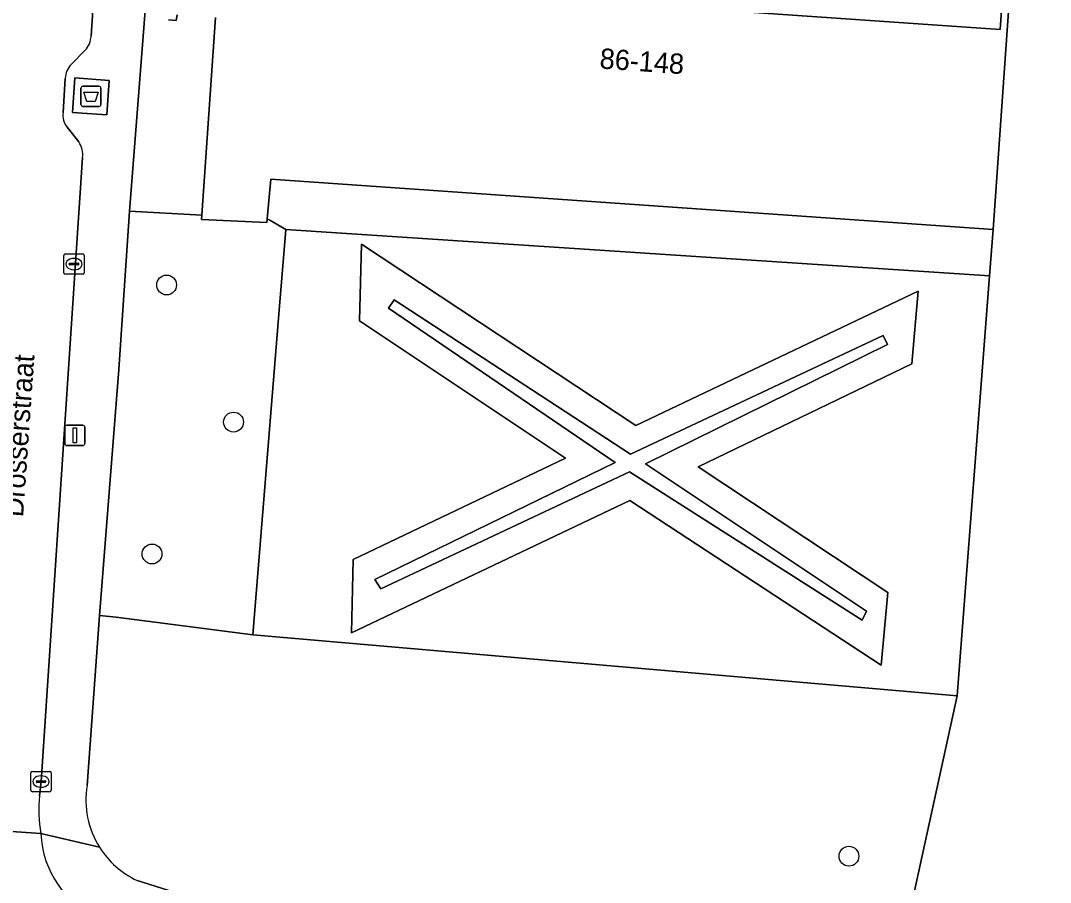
# Model space of a CAD drawing. Extents: x 161084 to 161928, y 385354 to 386522.
# Drawn here: x 161795.2 to 161846, y 385676.9 to 385719.4 of the extents above; entities that cross this region are included whole.
import ezdxf

# ---------------------------------------------------------------- set-up
doc = ezdxf.new("R2010")
doc.units = 0
for name, color, linetype in [('IMGEO_Afval_apart_plaats', 7, 'Continuous'), ('IMGEO_Berm_groen', 7, 'Continuous'), ('IMGEO_Boom', 7, 'Continuous'), ('IMGEO_Groenvoorziening', 7, 'Continuous'), ('IMGEO_Haag', 7, 'Continuous'), ('IMGEO_Kolk', 7, 'Continuous'), ('IMGEO_Lichtmast', 7, 'Continuous'), ('IMGEO_Openbare_ruimte_label', 7, 'Continuous'), ('IMGEO_Pand', 7, 'Continuous'), ('IMGEO_Pand_nummerreeks', 7, 'Continuous'), ('IMGEO_Rijbaan_lokaal_open', 7, 'Continuous'), ('IMGEO_Voetpad_gesloten', 7, 'Continuous'), ('IMGEO_Voetpad_open', 7, 'Continuous')]:
    doc.layers.add(name, color=color, linetype=linetype)

msp = doc.modelspace()

# ---------------------------------------------------------------- linework, layer by layer
at = {"layer": 'IMGEO_Afval_apart_plaats'}
for p, q in [((161798.148, 385715.239), (161798.148, 385716.039)), ((161798.148, 385716.039), (161798.148, 385715.239)), ((161798.248, 385716.139), (161799.038, 385716.139)), ((161799.038, 385716.139), (161798.248, 385716.139)), ((161799.138, 385716.039), (161799.138, 385715.239)), ((161799.138, 385715.239), (161799.138, 385716.039)), ((161799.038, 385715.139), (161798.248, 385715.139)), ((161798.248, 385715.139), (161799.038, 385715.139))]:
    msp.add_line(p, q, dxfattribs=at)
msp.add_lwpolyline([(161798.291, 385715.853), (161798.995, 385715.853), (161798.846, 385715.383), (161798.44, 385715.383), (161798.291, 385715.853)], dxfattribs=at)
for centre, start, end in [((161798.248, 385716.039), 90, 180), ((161798.248, 385716.039), 90, 180), ((161799.038, 385716.039), 0, 90), ((161799.038, 385716.039), 360, 90), ((161798.248, 385715.239), 180, 270), ((161798.248, 385715.239), 180, 270), ((161799.038, 385715.239), 270, 0), ((161799.038, 385715.239), 270, 0)]:
    msp.add_arc(centre, 0.1, start, end, dxfattribs=at)
at = {"layer": 'IMGEO_Berm_groen'}
for points in [[(161855.872, 385738.381), (161855.703, 385738.388), (161855.888, 385741.703), (161842.26, 385739.686), (161841.555, 385734.545), (161844.719, 385734.33), (161844.579, 385730.215), (161844.131, 385723.227), (161843.96, 385720.557), (161843.16, 385709.067), (161842.973, 385706.776), (161841.381, 385686.059), (161838.648, 385673.576), (161834.606, 385674.039), (161830.982, 385667.462), (161844.654, 385662.959)], [(161841.381, 385686.059), (161840.623, 385686.131), (161806.633, 385689.073), (161799.891, 385689.931), (161799.06, 385690.025), (161798.451, 385681.626)], [(161800.92, 385676.948), (161830.982, 385667.462), (161834.606, 385674.039), (161838.648, 385673.576), (161841.381, 385686.059)]]:
    msp.add_lwpolyline(points, dxfattribs=at)
for points in [[(161843.16, 385709.067), (161807.515, 385711.547), (161807.345, 385709.6), (161807.468, 385709.527), (161808.251, 385709.066), (161842.973, 385706.776)], [(161807.913, 385704.887), (161808.251, 385709.066), (161807.468, 385709.527), (161807.345, 385709.6), (161807.328, 385709.408), (161804.1, 385709.568), (161804.114, 385709.77), (161800.539, 385709.979), (161800.021, 385702.153), (161799.06, 385690.025), (161799.891, 385689.931), (161806.633, 385689.073), (161807.043, 385694.135)]]:
    msp.add_lwpolyline(points, close=True, dxfattribs=at)
for centre, radius, start, end in [((161802.783, 385680.92), 4.389, 170.7461, 212.1274), ((161802.783, 385680.925), 4.392, 212.1804, 244.8987)]:
    msp.add_arc(centre, radius, start, end, dxfattribs=at)
at = {"layer": 'IMGEO_Boom'}
for centre in [(161802.376, 385706.331), (161805.679, 385699.564), (161801.657, 385693.058), (161836.041, 385678.143)]:
    msp.add_circle(centre, 0.489, dxfattribs=at)
at = {"layer": 'IMGEO_Groenvoorziening'}
for points in [[(161842.973, 385706.776), (161808.251, 385709.066), (161807.913, 385704.887), (161807.043, 385694.135), (161806.633, 385689.073), (161840.623, 385686.131), (161841.381, 385686.059)], [(161837.633, 385687.574), (161825.223, 385695.697), (161811.507, 385689.163), (161811.574, 385692.79), (161822.057, 385697.791), (161811.899, 385704.569), (161812, 385708.343), (161825.527, 385699.39), (161839.46, 385706.025), (161839.15, 385702.447), (161828.602, 385697.358), (161837.955, 385691.149)], [(161837.955, 385691.149), (161828.602, 385697.358), (161839.15, 385702.447), (161839.46, 385706.025), (161825.527, 385699.39), (161812, 385708.343), (161811.899, 385704.569), (161822.057, 385697.791), (161811.574, 385692.79), (161811.507, 385689.163), (161825.223, 385695.697), (161837.633, 385687.574)], [(161836.701, 385689.793), (161825.221, 385697.114), (161812.948, 385691.333), (161812.646, 385691.794), (161824.504, 385697.574), (161813.326, 385705.193), (161813.603, 385705.603), (161825.257, 385697.982), (161837.733, 385703.838), (161837.939, 385703.389), (161826.012, 385697.503), (161836.902, 385690.232)], [(161836.902, 385690.232), (161826.012, 385697.503), (161837.939, 385703.389), (161837.733, 385703.838), (161825.257, 385697.982), (161813.603, 385705.603), (161813.326, 385705.193), (161824.504, 385697.574), (161812.646, 385691.794), (161812.948, 385691.333), (161825.221, 385697.114), (161836.701, 385689.793)]]:
    msp.add_lwpolyline(points, close=True, dxfattribs=at)
at = {"layer": 'IMGEO_Haag'}
msp.add_lwpolyline([(161837.939, 385703.389), (161837.733, 385703.838), (161825.257, 385697.982), (161813.603, 385705.603), (161813.326, 385705.193), (161824.504, 385697.574), (161812.646, 385691.794), (161812.948, 385691.333), (161825.221, 385697.114), (161836.701, 385689.793), (161836.902, 385690.232), (161826.012, 385697.503)], close=True, dxfattribs=at)
at = {"layer": 'IMGEO_Kolk'}
for p, q in [((161797.307, 385706.936), (161797.307, 385707.788)), ((161797.382, 385707.862), (161798.234, 385707.862)), ((161798.308, 385707.788), (161798.308, 385706.936)), ((161797.566, 385707.356), (161797.566, 385707.368)), ((161798.004, 385707.319), (161797.606, 385707.319)), ((161797.609, 385707.405), (161798.007, 385707.405)), ((161797.795, 385707.642), (161797.82, 385707.642)), ((161798.05, 385707.368), (161798.05, 385707.356)), ((161798.234, 385706.862), (161797.382, 385706.862)), ((161797.818, 385707.082), (161797.793, 385707.082)), ((161795.754, 385682.328), (161796.606, 385682.328)), ((161795.679, 385681.402), (161795.679, 385682.254)), ((161795.938, 385681.822), (161795.938, 385681.834)), ((161795.981, 385681.871), (161796.379, 385681.871)), ((161796.167, 385682.108), (161796.192, 385682.108)), ((161796.422, 385681.834), (161796.422, 385681.822)), ((161796.68, 385682.254), (161796.68, 385681.402)), ((161796.606, 385681.328), (161795.754, 385681.328)), ((161796.376, 385681.785), (161795.978, 385681.785)), ((161796.19, 385681.548), (161796.165, 385681.548))]:
    msp.add_line(p, q, dxfattribs=at)
for points in [[(161797.307, 385706.936), (161797.307, 385707.788)], [(161797.382, 385707.862), (161798.234, 385707.862)], [(161798.308, 385707.788), (161798.308, 385706.936)], [(161798.234, 385706.862), (161797.382, 385706.862)], [(161795.754, 385682.328), (161796.606, 385682.328)], [(161795.679, 385681.402), (161795.679, 385682.254)], [(161796.68, 385682.254), (161796.68, 385681.402)], [(161796.606, 385681.328), (161795.754, 385681.328)]]:
    msp.add_lwpolyline(points, dxfattribs=at)
for centre, radius, start, end in [((161797.384, 385707.786), 0.0765, 91.552, 178.448), ((161797.384, 385707.786), 0.0765, 91.552, 178.448), ((161798.232, 385707.786), 0.0765, 1.552, 88.448), ((161798.232, 385707.786), 0.0765, 1.552, 88.448), ((161797.606, 385707.365), 0.0403, 85.8775, 175.7526), ((161797.603, 385707.355), 0.0366, 178.938, 274.7102), ((161798.007, 385707.362), 0.043, 264.8664, 352.4533), ((161798.011, 385707.367), 0.0386, 1.7309, 96.639), ((161797.384, 385706.938), 0.0765, 181.552, 268.448), ((161797.384, 385706.938), 0.0765, 181.552, 268.448), ((161798.232, 385706.938), 0.0765, 271.552, 358.448), ((161798.232, 385706.938), 0.0765, 271.552, 358.448), ((161795.756, 385682.252), 0.0765, 91.552, 178.448), ((161795.756, 385682.252), 0.0765, 91.552, 178.448), ((161796.604, 385682.252), 0.0765, 1.552, 88.448), ((161796.604, 385682.252), 0.0765, 1.552, 88.448), ((161795.978, 385681.831), 0.0403, 85.8775, 175.7526), ((161795.975, 385681.821), 0.0366, 178.938, 274.7102), ((161796.379, 385681.828), 0.043, 264.8664, 352.4533), ((161796.383, 385681.833), 0.0386, 1.7309, 96.639), ((161795.756, 385681.404), 0.0765, 181.552, 268.448), ((161795.756, 385681.404), 0.0765, 181.552, 268.448), ((161796.604, 385681.404), 0.0765, 271.552, 358.448), ((161796.604, 385681.404), 0.0765, 271.552, 358.448)]:
    msp.add_arc(centre, radius, start, end, dxfattribs=at)
for centre, major_axis, ratio, start_param, end_param in [((161797.794, 385707.362), (-0.387, 0.002), 0.722429, 4.712389, 7.853982), ((161797.819, 385707.362), (-0.39, 0.002), 0.717154, 1.570796, 4.712389), ((161796.166, 385681.828), (-0.387, 0.002), 0.722429, 4.712389, 7.853982), ((161796.191, 385681.828), (-0.39, 0.002), 0.717154, 1.570796, 4.712389)]:
    msp.add_ellipse(centre, major_axis=major_axis, ratio=ratio, start_param=start_param, end_param=end_param, dxfattribs=at)
at = {"layer": 'IMGEO_Lichtmast'}
for p, q in [((161797.353, 385698.509), (161797.353, 385699.309)), ((161797.353, 385699.309), (161797.353, 385698.509)), ((161797.453, 385699.409), (161798.243, 385699.409)), ((161798.243, 385699.409), (161797.453, 385699.409)), ((161798.343, 385699.309), (161798.343, 385698.509)), ((161798.343, 385698.509), (161798.343, 385699.309)), ((161798.243, 385698.409), (161797.453, 385698.409)), ((161797.453, 385698.409), (161798.243, 385698.409))]:
    msp.add_line(p, q, dxfattribs=at)
msp.add_lwpolyline([(161797.773, 385699.284), (161797.923, 385699.284), (161797.923, 385698.534), (161797.773, 385698.534), (161797.773, 385699.284)], dxfattribs=at)
for centre, start, end in [((161797.453, 385699.309), 90, 180), ((161797.453, 385699.309), 90, 180), ((161798.243, 385699.309), 0, 90), ((161798.243, 385699.309), 360, 90), ((161797.453, 385698.509), 180, 270), ((161797.453, 385698.509), 180, 270), ((161798.243, 385698.509), 270, 0), ((161798.243, 385698.509), 270, 0)]:
    msp.add_arc(centre, 0.1, start, end, dxfattribs=at)
at = {"layer": 'IMGEO_Pand'}
for points in [[(161843.611, 385720.582), (161843.496, 385718.931), (161810.648, 385721.217)], [(161804.782, 385719.524), (161804.114, 385709.77), (161804.1, 385709.568), (161807.328, 385709.408), (161807.345, 385709.6), (161807.515, 385711.547), (161843.16, 385709.067), (161843.96, 385720.557)], [(161802.47, 385719.408), (161802.855, 385719.374), (161802.898, 385719.667)]]:
    msp.add_lwpolyline(points, dxfattribs=at)
at = {"layer": 'IMGEO_Rijbaan_lokaal_open'}
for points in [[(161798.653, 385718.613), (161798.793, 385720.649), (161799.549, 385731.948), (161800.091, 385737.657), (161794.666, 385738.119), (161790.646, 385679.635), (161796.179, 385679.265)], [(161797.676, 385717.216), (161798.36, 385717.916)], [(161797.266, 385714.838), (161797.376, 385716.519)], [(161798.042, 385713.389), (161797.467, 385714.121)], [(161796.109, 385681.121), (161796.18, 385681.828), (161798.234, 385712.616)], [(161796.179, 385679.265), (161790.646, 385679.635), (161790.149, 385679.668), (161790.406, 385678.504), (161790.604, 385675.18)]]:
    msp.add_lwpolyline(points, dxfattribs=at)
for centre, radius, start, end in [((161797.599, 385718.646), 1.054, 316.1844, 358.2145), ((161798.346, 385716.515), 0.97, 133.6884, 179.7359), ((161798.193, 385714.711), 0.936, 172.2115, 219.1085), ((161797.192, 385712.768), 1.053, 351.7252, 36.1729), ((161802.444, 385680.431), 6.373, 173.7807, 190.5391), ((161800.918, 385679.436), 4.742, 182.0696, 247.6255)]:
    msp.add_arc(centre, radius, start, end, dxfattribs=at)
at = {"layer": 'IMGEO_Voetpad_gesloten'}
msp.add_lwpolyline([(161799.548, 385716.429), (161797.854, 385716.545), (161797.738, 385714.848), (161799.432, 385714.732)], close=True, dxfattribs=at)
at = {"layer": 'IMGEO_Voetpad_open'}
for points in [[(161799.06, 385690.025), (161800.021, 385702.153), (161800.539, 385709.979), (161802.24, 385731.67), (161800.047, 385731.909), (161799.549, 385731.948), (161798.793, 385720.649), (161798.653, 385718.613)], [(161802.24, 385731.67), (161800.539, 385709.979), (161804.114, 385709.77), (161804.782, 385719.524)], [(161810.648, 385721.217), (161843.496, 385718.931), (161843.611, 385720.582)], [(161802.898, 385719.667), (161802.855, 385719.374), (161802.47, 385719.408)], [(161798.36, 385717.916), (161797.676, 385717.216)], [(161797.376, 385716.519), (161797.266, 385714.838)], [(161797.467, 385714.121), (161798.042, 385713.389)], [(161798.234, 385712.616), (161796.18, 385681.828), (161796.109, 385681.121)], [(161798.451, 385681.626), (161799.06, 385690.025)], [(161799.066, 385678.586), (161796.179, 385679.265)], [(161796.179, 385679.265), (161799.066, 385678.586)], [(161830.982, 385667.462), (161800.92, 385676.948)]]:
    msp.add_lwpolyline(points, dxfattribs=at)
msp.add_lwpolyline([(161797.738, 385714.848), (161797.854, 385716.545), (161799.548, 385716.429), (161799.432, 385714.732)], close=True, dxfattribs=at)
for centre, radius, start, end in [((161797.599, 385718.646), 1.054, 316.1844, 358.2145), ((161798.346, 385716.515), 0.97, 133.6884, 179.7359), ((161798.193, 385714.711), 0.936, 172.2115, 219.1085), ((161797.192, 385712.768), 1.053, 351.7252, 36.1729), ((161802.783, 385680.92), 4.389, 170.7461, 212.1274), ((161802.444, 385680.431), 6.373, 173.7807, 190.5391), ((161800.918, 385679.436), 4.742, 182.0696, 247.6255), ((161802.783, 385680.925), 4.392, 212.1804, 244.8987)]:
    msp.add_arc(centre, radius, start, end, dxfattribs=at)

# ---------------------------------------------------------------- texts
at = {"layer": 'IMGEO_Openbare_ruimte_label'}
msp.add_text('Drosserstraat', height=1, rotation=85.9878, dxfattribs=at).set_placement((161795.295, 385694.855))
at = {"layer": 'IMGEO_Pand_nummerreeks'}
msp.add_text('86-148', height=1, rotation=356.019, dxfattribs=at).set_placement((161823.719, 385717.019))

doc.saveas('drawing.dxf')
